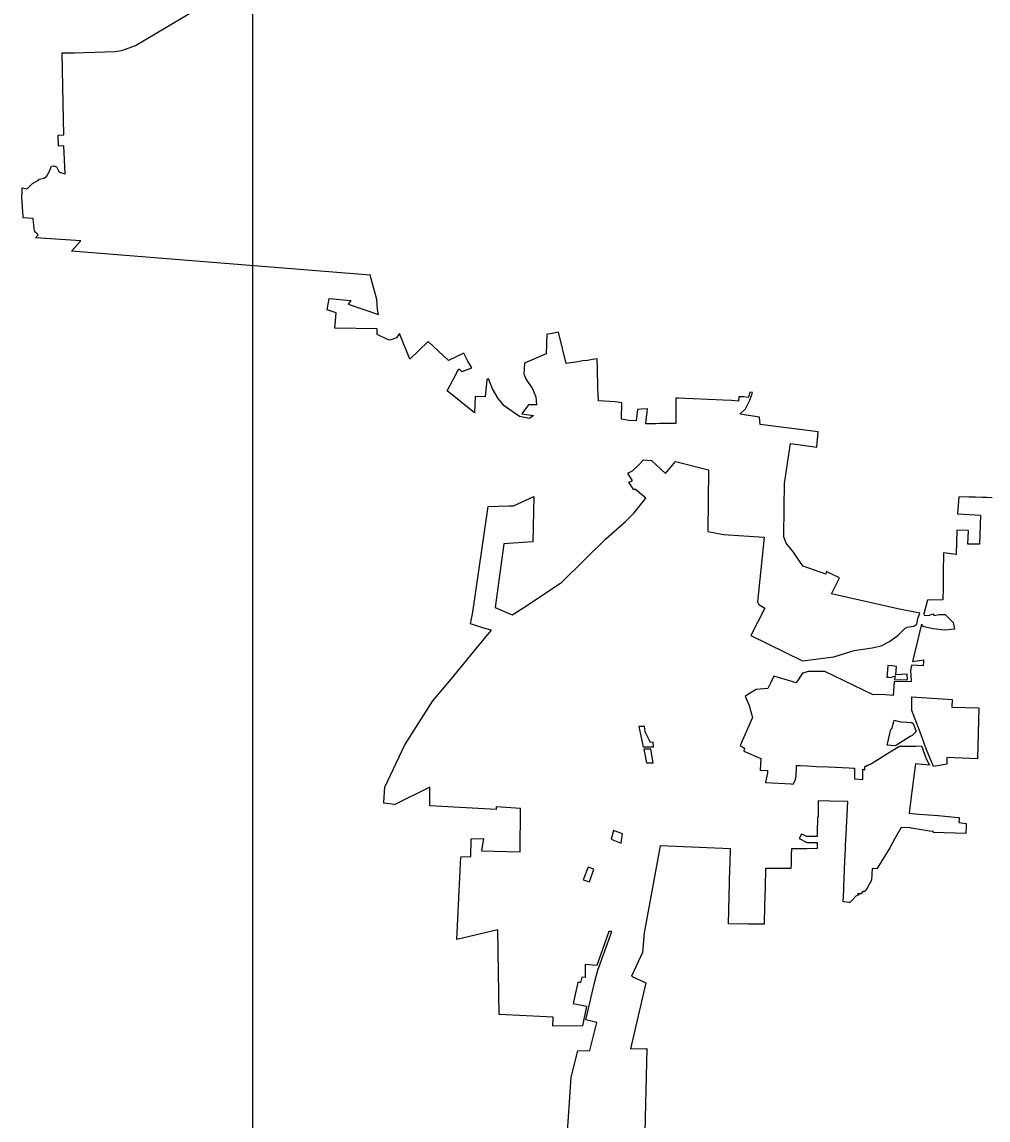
# Model space of a CAD drawing. Extents: x 1662474 to 1856135, y 779280 to 917889.
# Drawn here: x 1662474 to 1687618, y 839326 to 867907 of the extents above; entities that cross this region are included whole.
import ezdxf

# ---------------------------------------------------------------- set-up
doc = ezdxf.new("R2010")
doc.units = 0
for name, color, linetype in [('Exist Boundary Political City Limit New', 7, 'Continuous'), ('Exist Boundary Political City Limit New Hole', 7, 'Continuous'), ('Map Preparation Boundary City Limit Buffer Line', 7, 'Continuous'), ('Map Preparation Inset Cut Line', 7, 'Continuous')]:
    doc.layers.add(name, color=color, linetype=linetype)

msp = doc.modelspace()

# ---------------------------------------------------------------- linework, layer by layer
at = {"layer": 'Exist Boundary Political City Limit New'}
msp.add_line((1662506, 862806), (1662506, 862810), dxfattribs=at)
for points in [[(1662506, 862810), (1662506, 862819), (1662504, 862848), (1662474, 863345), (1662476, 863514), (1662476, 863586), (1662610, 863568), (1662750, 863703), (1662904, 863787), (1662921, 863812), (1663044, 863842), (1663108, 863882), (1663181, 864004), (1663246, 864150), (1663303, 864159), (1663374, 864136), (1663434, 864017), (1663478, 863989), (1663601, 863958), (1663563, 864681), (1663422, 864671), (1663412, 864962), (1663562, 864970), (1663547, 865789), (1663524, 867102), (1663837, 867101), (1664895, 867138), (1665070, 867163), (1665432, 867296), (1667096, 868283)], [(1678591, 857830), (1678496, 857818), (1678463, 857526), (1678268, 857538), (1678082, 857565), (1678090, 857998), (1677914, 858022), (1677476, 858048), (1677469, 858228), (1677466, 858365), (1677451, 858885), (1677444, 859142), (1677323, 859122), (1677194, 859100), (1677075, 859083), (1676944, 859060), (1676636, 859014), (1676437, 859833), (1676231, 859787), (1676131, 859779), (1676114, 859270), (1675556, 859026), (1675537, 858746), (1675594, 858598), (1675760, 858356), (1675847, 858154), (1675866, 857938), (1675654, 857938), (1675481, 857709), (1675787, 857666), (1675680, 857588), (1675419, 857637), (1675286, 857732), (1675021, 857914), (1674869, 858104), (1674723, 858354), (1674612, 858617), (1674575, 858589), (1674530, 858146), (1674266, 858155), (1674248, 857735), (1673537, 858303), (1673844, 858879), (1673934, 858811), (1674183, 858903), (1674080, 859075), (1673976, 859286), (1673572, 859096), (1673050, 859587), (1672565, 859127), (1672296, 859797), (1672224, 859688), (1672051, 859627), (1671971, 859648), (1671717, 859770), (1671720, 859916), (1670620, 859935), (1670649, 860333), (1670421, 860411), (1670465, 860708), (1671033, 860659), (1670963, 860566), (1671754, 860296), (1671727, 860421), (1671710, 860681), (1671540, 861321), (1663767, 861944), (1664005, 862207), (1662823, 862285), (1662822, 862285), (1662823, 862286), (1662892, 862369), (1662879, 862381), (1662867, 862391), (1662806, 862442), (1662806, 862446), (1662799, 862482), (1662790, 862535), (1662768, 862789), (1662763, 862790), (1662758, 862790), (1662506, 862806)], [(1674592, 851957), (1674593, 851959), (1674598, 851964), (1674692, 852073), (1674494, 852127), (1674148, 852241), (1674212, 852548), (1674609, 855292), (1675148, 855311), (1675270, 855315), (1675797, 855558), (1675766, 854374), (1675012, 854324), (1674791, 852667), (1675236, 852474), (1675603, 852706), (1676524, 853330), (1677668, 854455), (1678179, 854904), (1678408, 855132), (1678712, 855514), (1678435, 855747), (1678397, 855728), (1678271, 855926), (1678364, 855964), (1678239, 856163), (1678367, 856227), (1678541, 856390), (1678652, 856506), (1678856, 856496), (1679226, 856152), (1679482, 856464), (1680341, 856249), (1680329, 854641), (1680730, 854567), (1681794, 854500), (1681622, 852816), (1681656, 852748), (1681807, 852649), (1681448, 851940), (1682788, 851278), (1683607, 851384), (1684130, 851550), (1684604, 851621), (1684837, 851672), (1685057, 851778), (1685280, 851947), (1685456, 852122), (1685515, 852156), (1685690, 852180), (1685761, 852234), (1685794, 852382), (1685841, 852515), (1685272, 852632), (1683544, 853020), (1683749, 853435), (1683402, 853606), (1683393, 853535), (1682806, 853745), (1682731, 853844), (1682557, 854106), (1682480, 854205), (1682368, 854339), (1682300, 854507), (1682308, 855272), (1682324, 855894), (1682480, 856935), (1683161, 856838), (1683200, 857239), (1681683, 857430), (1681672, 857621), (1681158, 857697), (1681304, 857840), (1681422, 858061), (1681486, 858263), (1681416, 858274), (1681398, 858205), (1681373, 858134), (1681259, 858147), (1681133, 858146), (1681122, 858041), (1680942, 858052), (1680724, 858061), (1679553, 858118), (1679490, 858115), (1679494, 857459), (1679363, 857459), (1679290, 857456), (1679204, 857456), (1679114, 857456), (1679066, 857453), (1678974, 857450), (1678870, 857447), (1678806, 857448), (1678712, 857444), (1678729, 857626), (1678736, 857675), (1678747, 857747), (1678758, 857838), (1678591, 857830)], [(1687726, 855525), (1687584, 855527), (1687463, 855531), (1687290, 855536), (1687128, 855539), (1686858, 855545), (1686825, 855102), (1687420, 855071), (1687394, 854312), (1687090, 854316), (1687110, 854668), (1686807, 854678), (1686789, 854047), (1686455, 854091), (1686452, 853568), (1686452, 853178), (1686442, 852870), (1686046, 852860), (1685945, 852500), (1685958, 852467), (1686000, 852461), (1686092, 852467), (1686180, 852505), (1686219, 852461), (1686349, 852482), (1686504, 852482), (1686712, 852275), (1686743, 852104), (1686494, 852075), (1686186, 852112), (1685946, 852166), (1685886, 852236), (1685653, 851261), (1685896, 851295), (1685941, 851307), (1685936, 851272), (1685929, 851148), (1685631, 851169), (1685617, 851112), (1685604, 851022), (1685605, 850910), (1685615, 850736), (1685333, 850742), (1685172, 850731), (1685149, 850376), (1684852, 850400), (1684625, 850395), (1683367, 850997), (1682949, 851005), (1682786, 850960), (1682626, 850702), (1682335, 850791), (1682039, 850876)], [(1671891, 847577), (1671890, 847577), (1671891, 847583), (1671891, 847596), (1671916, 847991), (1671918, 847994), (1672439, 849089), (1673165, 850239), (1673644, 850799), (1674592, 851957)], [(1682039, 850876), (1681966, 850713), (1681888, 850558), (1681580, 850531), (1681297, 850357), (1681401, 850116), (1681486, 849806), (1681170, 849075), (1681276, 849009), (1681261, 848930), (1681701, 848739), (1681684, 848435), (1681880, 848426), (1681876, 848366), (1681822, 848112), (1682493, 848073), (1682508, 848072), (1682558, 848078), (1682601, 848170), (1682620, 848269), (1682635, 848540), (1682637, 848557), (1682648, 848556), (1682658, 848555), (1682668, 848554), (1682678, 848553), (1682688, 848553), (1682699, 848552), (1682709, 848552), (1682719, 848552), (1682729, 848552), (1682908, 848544), (1683151, 848532), (1683454, 848517), (1684000, 848490), (1684110, 848485), (1684120, 848484), (1684130, 848484), (1684138, 848485), (1684138, 848460), (1684142, 848205), (1684362, 848187), (1684362, 848456), (1684408, 848444), (1684408, 848450), (1684410, 848530), (1684416, 848532), (1684426, 848535), (1684435, 848538), (1684445, 848542), (1684454, 848545), (1684464, 848549), (1684473, 848552), (1684482, 848556), (1684491, 848560), (1684501, 848564), (1684510, 848568), (1684519, 848572), (1684528, 848577), (1684537, 848581), (1684546, 848585), (1684555, 848590), (1684564, 848595), (1684572, 848599), (1684581, 848604), (1684590, 848609), (1684599, 848614), (1684607, 848619), (1684616, 848625), (1684624, 848630), (1684633, 848635), (1684641, 848641), (1684650, 848646), (1685026, 848881), (1685310, 849058), (1685320, 849058), (1685743, 849061), (1685885, 849062), (1686009, 848730), (1686013, 848721), (1686017, 848712), (1686022, 848703), (1686026, 848694), (1686030, 848685), (1686035, 848676), (1686039, 848667), (1686044, 848658), (1686049, 848649), (1686053, 848641), (1686058, 848632), (1686063, 848623), (1686068, 848614), (1686072, 848605), (1686078, 848597), (1686082, 848588), (1686088, 848579), (1686093, 848571), (1686094, 848567), (1685729, 848596), (1685690, 848289)], [(1687375, 850051), (1687340, 848727), (1686546, 848760), (1686546, 848585), (1686201, 848527), (1686011, 848984), (1685878, 849348), (1685632, 849986), (1685635, 850341), (1686684, 850275), (1686678, 850072), (1687375, 850051)], [(1685234, 849084), (1685204, 849066), (1684992, 849080), (1685084, 849490), (1685120, 849524), (1685132, 849562), (1685150, 849638), (1685172, 849736), (1685302, 849702), (1685366, 849689), (1685510, 849679), (1685630, 849672), (1685667, 849645), (1685744, 849439), (1685640, 849337), (1685589, 849306), (1685234, 849084)], [(1685690, 848289), (1685643, 847928), (1685640, 847908), (1685638, 847888), (1685563, 847311), (1685646, 847304), (1685722, 847298), (1685817, 847290), (1686069, 847269), (1686318, 847249), (1686752, 847213), (1686864, 847204), (1686863, 847148), (1686862, 847073), (1687050, 847041), (1687050, 847030), (1687050, 847019), (1687050, 847009), (1687050, 846998), (1687050, 846988), (1687036, 846780), (1686197, 846810), (1686199, 846840), (1686098, 846847), (1685940, 846874), (1685618, 846927), (1685601, 846930), (1685355, 846943), (1685194, 846653), (1685060, 846412), (1684722, 845862), (1684602, 845870), (1684583, 845567), (1684479, 845377), (1684464, 845356), (1684439, 845302), (1684403, 845272), (1684355, 845276), (1684314, 845215), (1684296, 845217), (1684224, 845211), (1684256, 845187), (1684175, 845155), (1684109, 845077), (1684049, 845015), (1684024, 844991), (1684000, 844992), (1683934, 844997), (1683850, 845002), (1683862, 845308), (1683865, 845393), (1683874, 845612), (1683883, 845849), (1683885, 845882), (1683886, 845914), (1683890, 846000), (1683892, 846052), (1683900, 846222), (1683908, 846394), (1683912, 846471), (1683927, 846765), (1683970, 847618), (1683500, 847628), (1683200, 847635), (1683200, 847329), (1683200, 847218), (1683175, 847205), (1683175, 847177), (1683175, 847136), (1683174, 846872), (1683174, 846710), (1682898, 846710), (1682764, 846766), (1682700, 846652), (1682899, 846549), (1683173, 846550), (1683173, 846390), (1682900, 846389), (1682502, 846388), (1682496, 846216), (1682492, 846046), (1682490, 846000), (1682486, 845876), (1681826, 845874), (1681815, 845390), (1681804, 844910), (1681793, 844425), (1681366, 844427), (1680865, 844430), (1680901, 845870), (1680904, 846000), (1680914, 846383), (1679087, 846461), (1678667, 844201), (1678628, 843684), (1678335, 843074), (1678712, 842893), (1678316, 841183), (1678737, 841191), (1678673, 838656)], [(1676651, 838758), (1676772, 840443), (1676938, 841124), (1677257, 841140), (1677438, 841863), (1677150, 841937), (1677380, 842932), (1677466, 843223), (1677826, 844232), (1677749, 844235), (1677432, 843352), (1677134, 843377), (1677134, 843039), (1677042, 843048), (1677015, 842904), (1676944, 842907), (1676818, 842357), (1677168, 842293), (1677061, 841781), (1676294, 841770), (1676301, 842002), (1674891, 842074), (1674863, 844275), (1673795, 844021), (1673897, 846177), (1674153, 846183), (1674169, 846648), (1674484, 846650), (1674433, 846330), (1675443, 846310), (1675445, 847437), (1674814, 847478), (1674819, 847410), (1673086, 847501), (1673086, 847986), (1672180, 847539), (1671891, 847577)]]:
    msp.add_lwpolyline(points, dxfattribs=at)
at = {"layer": 'Exist Boundary Political City Limit New Hole'}
for points in [[(1685002, 851047), (1684985, 850854), (1685040, 850850), (1685084, 850846), (1685135, 850866), (1685187, 850883), (1685202, 850885), (1685184, 850799), (1685191, 850784), (1685339, 850795), (1685500, 850786), (1685519, 850805), (1685513, 850906), (1685512, 850931), (1685214, 850910), (1685236, 851135), (1685112, 851147), (1685012, 851156), (1685002, 851047)], [(1678646, 849041), (1678910, 849036), (1678898, 849159), (1678831, 849153), (1678697, 849433), (1678675, 849565), (1678533, 849565), (1678646, 849041)], [(1678658, 848983), (1678725, 848622), (1678906, 848623), (1678839, 848979), (1678658, 848983)], [(1677809, 846638), (1678068, 846534), (1678107, 846778), (1677867, 846859), (1677809, 846638)], [(1677082, 845582), (1677245, 845528), (1677357, 845857), (1677214, 845911), (1677082, 845582)]]:
    msp.add_lwpolyline(points, dxfattribs=at)
at = {"layer": 'Map Preparation Boundary City Limit Buffer Line'}
msp.add_line((1662506, 862806), (1662506, 862810), dxfattribs=at)
for points in [[(1662506, 862810), (1662506, 862819), (1662504, 862848), (1662474, 863345), (1662476, 863514), (1662476, 863586), (1662610, 863568), (1662750, 863703), (1662904, 863787), (1662921, 863812), (1663044, 863842), (1663108, 863882), (1663181, 864004), (1663246, 864150), (1663303, 864159), (1663374, 864136), (1663434, 864017), (1663478, 863989), (1663601, 863958), (1663563, 864681), (1663422, 864671), (1663412, 864962), (1663562, 864970), (1663547, 865789), (1663524, 867102), (1663837, 867101), (1664895, 867138), (1665070, 867163), (1665432, 867296), (1667096, 868283)], [(1678591, 857830), (1678496, 857818), (1678463, 857526), (1678268, 857538), (1678082, 857565), (1678090, 857998), (1677914, 858022), (1677476, 858048), (1677469, 858228), (1677466, 858365), (1677451, 858885), (1677444, 859142), (1677323, 859122), (1677194, 859100), (1677075, 859083), (1676944, 859060), (1676636, 859014), (1676437, 859833), (1676231, 859787), (1676131, 859779), (1676114, 859270), (1675556, 859026), (1675537, 858746), (1675594, 858598), (1675760, 858356), (1675847, 858154), (1675866, 857938), (1675654, 857938), (1675481, 857709), (1675787, 857666), (1675680, 857588), (1675419, 857637), (1675286, 857732), (1675021, 857914), (1674869, 858104), (1674723, 858354), (1674612, 858617), (1674575, 858589), (1674530, 858146), (1674266, 858155), (1674248, 857735), (1673537, 858303), (1673844, 858879), (1673934, 858811), (1674183, 858903), (1674080, 859075), (1673976, 859286), (1673572, 859096), (1673050, 859587), (1672565, 859127), (1672296, 859797), (1672224, 859688), (1672051, 859627), (1671971, 859648), (1671717, 859770), (1671720, 859916), (1670620, 859935), (1670649, 860333), (1670421, 860411), (1670465, 860708), (1671033, 860659), (1670963, 860566), (1671754, 860296), (1671727, 860421), (1671710, 860681), (1671540, 861321), (1663767, 861944), (1664005, 862207), (1662823, 862285), (1662822, 862285), (1662823, 862286), (1662892, 862369), (1662879, 862381), (1662867, 862391), (1662806, 862442), (1662806, 862446), (1662799, 862482), (1662790, 862535), (1662768, 862789), (1662763, 862790), (1662758, 862790), (1662506, 862806)], [(1674592, 851957), (1674593, 851959), (1674598, 851964), (1674692, 852073), (1674494, 852127), (1674148, 852241), (1674212, 852548), (1674609, 855292), (1675148, 855311), (1675270, 855315), (1675797, 855558), (1675766, 854374), (1675012, 854324), (1674791, 852667), (1675236, 852474), (1675603, 852706), (1676524, 853330), (1677668, 854455), (1678179, 854904), (1678408, 855132), (1678712, 855514), (1678435, 855747), (1678397, 855728), (1678271, 855926), (1678364, 855964), (1678239, 856163), (1678367, 856227), (1678541, 856390), (1678652, 856506), (1678856, 856496), (1679226, 856152), (1679482, 856464), (1680341, 856249), (1680329, 854641), (1680730, 854567), (1681794, 854500), (1681622, 852816), (1681656, 852748), (1681807, 852649), (1681448, 851940), (1682788, 851278), (1683607, 851384), (1684130, 851550), (1684604, 851621), (1684837, 851672), (1685057, 851778), (1685280, 851947), (1685456, 852122), (1685515, 852156), (1685690, 852180), (1685761, 852234), (1685794, 852382), (1685841, 852515), (1685272, 852632), (1683544, 853020), (1683749, 853435), (1683402, 853606), (1683393, 853535), (1682806, 853745), (1682731, 853844), (1682557, 854106), (1682480, 854205), (1682368, 854339), (1682300, 854507), (1682308, 855272), (1682324, 855894), (1682480, 856935), (1683161, 856838), (1683200, 857239), (1681683, 857430), (1681672, 857621), (1681158, 857697), (1681304, 857840), (1681422, 858061), (1681486, 858263), (1681416, 858274), (1681398, 858205), (1681373, 858134), (1681259, 858147), (1681133, 858146), (1681122, 858041), (1680942, 858052), (1680724, 858061), (1679553, 858118), (1679490, 858115), (1679494, 857459), (1679363, 857459), (1679290, 857456), (1679204, 857456), (1679114, 857456), (1679066, 857453), (1678974, 857450), (1678870, 857447), (1678806, 857448), (1678712, 857444), (1678729, 857626), (1678736, 857675), (1678747, 857747), (1678758, 857838), (1678591, 857830)], [(1687726, 855525), (1687584, 855527), (1687463, 855531), (1687290, 855536), (1687128, 855539), (1686858, 855545), (1686825, 855102), (1687420, 855071), (1687394, 854312), (1687090, 854316), (1687110, 854668), (1686807, 854678), (1686789, 854047), (1686455, 854091), (1686452, 853568), (1686452, 853178), (1686442, 852870), (1686046, 852860), (1685945, 852500), (1685958, 852467), (1686000, 852461), (1686092, 852467), (1686180, 852505), (1686219, 852461), (1686349, 852482), (1686504, 852482), (1686712, 852275), (1686743, 852104), (1686494, 852075), (1686186, 852112), (1685946, 852166), (1685886, 852236), (1685653, 851261), (1685896, 851295), (1685941, 851307), (1685936, 851272), (1685929, 851148), (1685631, 851169), (1685617, 851112), (1685604, 851022), (1685605, 850910), (1685615, 850736), (1685333, 850742), (1685172, 850731), (1685149, 850376), (1684852, 850400), (1684625, 850395), (1683367, 850997), (1682949, 851005), (1682786, 850960), (1682626, 850702), (1682335, 850791), (1682039, 850876)], [(1671891, 847577), (1671890, 847577), (1671891, 847583), (1671891, 847596), (1671916, 847991), (1671918, 847994), (1672439, 849089), (1673165, 850239), (1673644, 850799), (1674592, 851957)], [(1682039, 850876), (1681966, 850713), (1681888, 850558), (1681580, 850531), (1681297, 850357), (1681401, 850116), (1681486, 849806), (1681170, 849075), (1681276, 849009), (1681261, 848930), (1681701, 848739), (1681684, 848435), (1681880, 848426), (1681876, 848366), (1681822, 848112), (1682493, 848073), (1682508, 848072), (1682558, 848078), (1682601, 848170), (1682620, 848269), (1682635, 848540), (1682637, 848557), (1682648, 848556), (1682658, 848555), (1682668, 848554), (1682678, 848553), (1682688, 848553), (1682699, 848552), (1682709, 848552), (1682719, 848552), (1682729, 848552), (1682908, 848544), (1683151, 848532), (1683454, 848517), (1684000, 848490), (1684110, 848485), (1684120, 848484), (1684130, 848484), (1684138, 848485), (1684138, 848460), (1684142, 848205), (1684362, 848187), (1684362, 848456), (1684408, 848444), (1684408, 848450), (1684410, 848530), (1684416, 848532), (1684426, 848535), (1684435, 848538), (1684445, 848542), (1684454, 848545), (1684464, 848549), (1684473, 848552), (1684482, 848556), (1684491, 848560), (1684501, 848564), (1684510, 848568), (1684519, 848572), (1684528, 848577), (1684537, 848581), (1684546, 848585), (1684555, 848590), (1684564, 848595), (1684572, 848599), (1684581, 848604), (1684590, 848609), (1684599, 848614), (1684607, 848619), (1684616, 848625), (1684624, 848630), (1684633, 848635), (1684641, 848641), (1684650, 848646), (1685026, 848881), (1685310, 849058), (1685320, 849058), (1685743, 849061), (1685885, 849062), (1686009, 848730), (1686013, 848721), (1686017, 848712), (1686022, 848703), (1686026, 848694), (1686030, 848685), (1686035, 848676), (1686039, 848667), (1686044, 848658), (1686049, 848649), (1686053, 848641), (1686058, 848632), (1686063, 848623), (1686068, 848614), (1686072, 848605), (1686078, 848597), (1686082, 848588), (1686088, 848579), (1686093, 848571), (1686094, 848567), (1685729, 848596), (1685690, 848289)], [(1685002, 851047), (1684985, 850854), (1685040, 850850), (1685084, 850846), (1685135, 850866), (1685187, 850883), (1685202, 850885), (1685184, 850799), (1685191, 850784), (1685339, 850795), (1685500, 850786), (1685519, 850805), (1685513, 850906), (1685512, 850931), (1685214, 850910), (1685236, 851135), (1685112, 851147), (1685012, 851156), (1685002, 851047)], [(1687375, 850051), (1687340, 848727), (1686546, 848760), (1686546, 848585), (1686201, 848527), (1686011, 848984), (1685878, 849348), (1685632, 849986), (1685635, 850341), (1686684, 850275), (1686678, 850072), (1687375, 850051)], [(1685234, 849084), (1685204, 849066), (1684992, 849080), (1685084, 849490), (1685120, 849524), (1685132, 849562), (1685150, 849638), (1685172, 849736), (1685302, 849702), (1685366, 849689), (1685510, 849679), (1685630, 849672), (1685667, 849645), (1685744, 849439), (1685640, 849337), (1685589, 849306), (1685234, 849084)], [(1678646, 849041), (1678910, 849036), (1678898, 849159), (1678831, 849153), (1678697, 849433), (1678675, 849565), (1678533, 849565), (1678646, 849041)], [(1678658, 848983), (1678725, 848622), (1678906, 848623), (1678839, 848979), (1678658, 848983)], [(1685690, 848289), (1685643, 847928), (1685640, 847908), (1685638, 847888), (1685563, 847311), (1685646, 847304), (1685722, 847298), (1685817, 847290), (1686069, 847269), (1686318, 847249), (1686752, 847213), (1686864, 847204), (1686863, 847148), (1686862, 847073), (1687050, 847041), (1687050, 847030), (1687050, 847019), (1687050, 847009), (1687050, 846998), (1687050, 846988), (1687036, 846780), (1686197, 846810), (1686199, 846840), (1686098, 846847), (1685940, 846874), (1685618, 846927), (1685601, 846930), (1685355, 846943), (1685194, 846653), (1685060, 846412), (1684722, 845862), (1684602, 845870), (1684583, 845567), (1684479, 845377), (1684464, 845356), (1684439, 845302), (1684403, 845272), (1684355, 845276), (1684314, 845215), (1684296, 845217), (1684224, 845211), (1684256, 845187), (1684175, 845155), (1684109, 845077), (1684049, 845015), (1684024, 844991), (1684000, 844992), (1683934, 844997), (1683850, 845002), (1683862, 845308), (1683865, 845393), (1683874, 845612), (1683883, 845849), (1683885, 845882), (1683886, 845914), (1683890, 846000), (1683892, 846052), (1683900, 846222), (1683908, 846394), (1683912, 846471), (1683927, 846765), (1683970, 847618), (1683500, 847628), (1683200, 847635), (1683200, 847329), (1683200, 847218), (1683175, 847205), (1683175, 847177), (1683175, 847136), (1683174, 846872), (1683174, 846710), (1682898, 846710), (1682764, 846766), (1682700, 846652), (1682899, 846549), (1683173, 846550), (1683173, 846390), (1682900, 846389), (1682502, 846388), (1682496, 846216), (1682492, 846046), (1682490, 846000), (1682486, 845876), (1681826, 845874), (1681815, 845390), (1681804, 844910), (1681793, 844425), (1681366, 844427), (1680865, 844430), (1680901, 845870), (1680904, 846000), (1680914, 846383), (1679087, 846461), (1678667, 844201), (1678628, 843684), (1678335, 843074), (1678712, 842893), (1678316, 841183), (1678737, 841191), (1678673, 838656)], [(1676651, 838758), (1676772, 840443), (1676938, 841124), (1677257, 841140), (1677438, 841863), (1677150, 841937), (1677380, 842932), (1677466, 843223), (1677826, 844232), (1677749, 844235), (1677432, 843352), (1677134, 843377), (1677134, 843039), (1677042, 843048), (1677015, 842904), (1676944, 842907), (1676818, 842357), (1677168, 842293), (1677061, 841781), (1676294, 841770), (1676301, 842002), (1674891, 842074), (1674863, 844275), (1673795, 844021), (1673897, 846177), (1674153, 846183), (1674169, 846648), (1674484, 846650), (1674433, 846330), (1675443, 846310), (1675445, 847437), (1674814, 847478), (1674819, 847410), (1673086, 847501), (1673086, 847986), (1672180, 847539), (1671891, 847577)], [(1677809, 846638), (1678068, 846534), (1678107, 846778), (1677867, 846859), (1677809, 846638)], [(1677082, 845582), (1677245, 845528), (1677357, 845857), (1677214, 845911), (1677082, 845582)]]:
    msp.add_lwpolyline(points, dxfattribs=at)
at = {"layer": 'Map Preparation Inset Cut Line'}
msp.add_lwpolyline([(1731036, 826588), (1668486, 826588), (1668486, 870409), (1731036, 870409)], close=True, dxfattribs=at)

doc.saveas('drawing.dxf')
